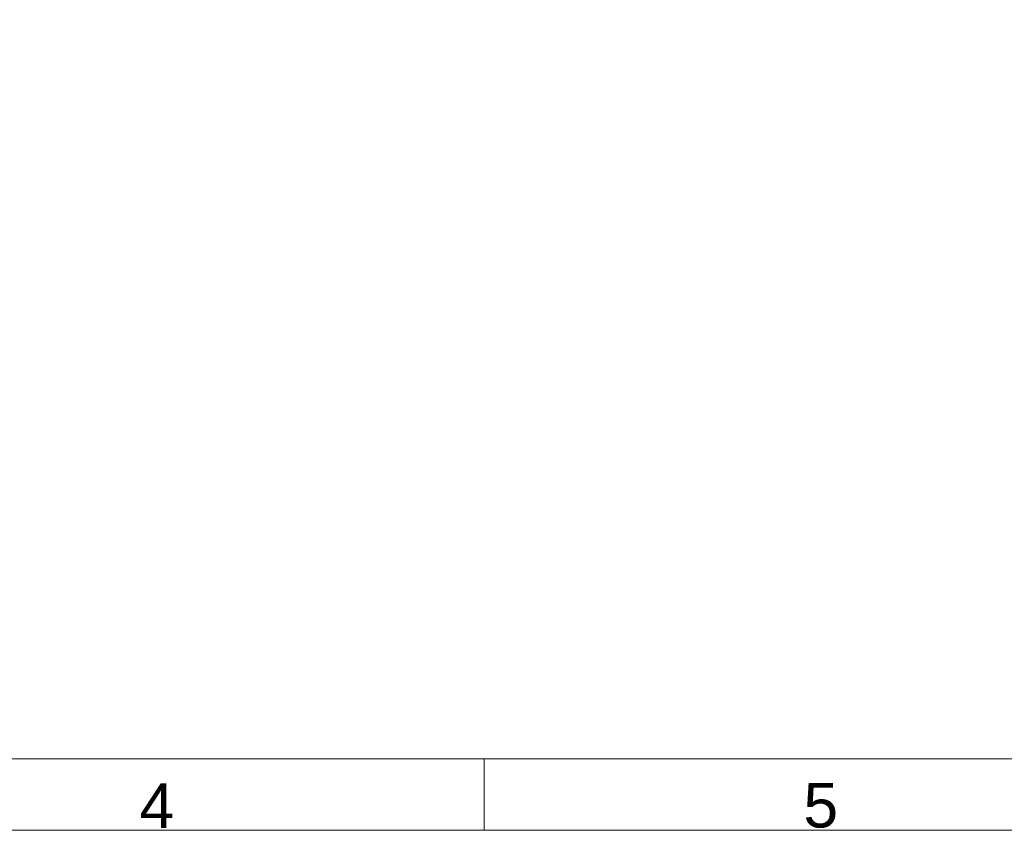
# Model space of a CAD drawing. Header units: millimetres. Extents: x 0 to 594, y 0 to 420.
# Tile 195 of 656: x 282 to 392, y 0 to 91. Entities that reach past the tile are written whole.
import ezdxf

# ---------------------------------------------------------------- set-up
doc = ezdxf.new("R2010")
doc.units = ezdxf.units.MM
doc.layers.add('1', color=7, linetype='Continuous', true_color=0xffffff)
doc.layers.add('256', color=7, linetype='Continuous', true_color=0xffffff)
doc.styles.add('Arial Unicode MS', font='txt')
doc.dimstyles.get("Standard").update_dxf_attribs({"dimtxt": 0.18, "dimasz": 0.18, "dimexe": 0.18, "dimexo": 0.0625, "dimgap": 0.09, "dimtad": 0, "dimtih": 1, "dimtoh": 1, "dimdec": 4, "dimzin": 0, "dimdsep": 46, "dimtxsty": 'Standard', "dimcen": 0.09, "dimadec": 0, "dimazin": 0, "dimtfac": 1, "dimtdec": 4, "dimtofl": 0, "dimtmove": 0, "dimatfit": 3, "dimfxl": 0, "dimtolj": 1, "dimtzin": 0, "dimarcsym": 0})

# ---------------------------------------------------------------- blocks, each defined once
blk = doc.blocks.new('_U11')
at = {"layer": '1', "color": 18, "lineweight": 13}
for p, q in [((89.63, 165.92), (66.29, 165.92)), ((68.29, 165.92), (68.29, 98.22)), ((351.63, 113.57), (66.29, 113.57))]:
    blk.add_line(p, q, dxfattribs=at)
at = {"layer": '1', "color": 18}
for points in [[(68.29, 165.92), (69.23, 162.42), (67.36, 162.42)], [(68.29, 113.57), (67.36, 117.07), (69.23, 117.07)]]:
    blk.add_solid(points, dxfattribs=at)
at = {"layer": '1', "color": 18, "linetype": 'Continuous', "lineweight": 13, "char_height": 2.5, "attachment_point": 7, "rotation": 90, "line_spacing_factor": 1.047437, "style": 'Arial Unicode MS'}
for s, insert in [('\\fArial Unicode MS|b0|i0;\\W1.0000;1.05', (70.42, 90.29)), ('\\fArial Unicode MS|b0|i0;\\W1.0000;BOW DEFLATED ', (70.42, 59.77))]:
    blk.add_mtext(s, dxfattribs=dict(at, insert=insert))
blk = doc.blocks.new('_U12')
at = {"layer": '1', "color": 18, "lineweight": 13}
for p, q in [((101.17, 144.11), (76.75, 144.11)), ((78.75, 144.11), (78.75, 98.93)), ((351.63, 113.57), (76.75, 113.57))]:
    blk.add_line(p, q, dxfattribs=at)
at = {"layer": '1', "color": 18}
for points in [[(78.75, 144.11), (79.69, 140.61), (77.82, 140.61)], [(78.75, 113.57), (77.82, 117.07), (79.69, 117.07)]]:
    blk.add_solid(points, dxfattribs=at)
at = {"layer": '1', "color": 18, "linetype": 'Continuous', "lineweight": 13, "char_height": 2.5, "attachment_point": 7, "rotation": 90, "line_spacing_factor": 1.047437, "style": 'Arial Unicode MS'}
for s, insert in [('\\fArial Unicode MS|b0|i0;\\W1.0000;0.61', (80.88, 91)), ('\\fArial Unicode MS|b0|i0;\\W1.0000;FWD TIE DOWN', (80.88, 62.43))]:
    blk.add_mtext(s, dxfattribs=dict(at, insert=insert))

msp = doc.modelspace()

# ---------------------------------------------------------------- linework, layer by layer
at = {"layer": '256', "color": 163, "linetype": 'Continuous', "lineweight": 18}
for p, q in [((586, 8), (8, 8)), ((334.156, 8), (334.156, 0)), ((594, 0), (0, 0))]:
    msp.add_line(p, q, dxfattribs=at)

# ---------------------------------------------------------------- texts
at = {"layer": '256', "color": 18, "linetype": 'Continuous', "lineweight": 13, "char_height": 5, "attachment_point": 7, "line_spacing_factor": 1.047437, "style": 'Arial Unicode MS'}
for s, insert in [('\\fArial Unicode MS|b0|i0;\\W1.0000;4', (295.573, 0.245)), ('\\fArial Unicode MS|b0|i0;\\W1.0000;5', (369.885, 0.245))]:
    msp.add_mtext(s, dxfattribs=dict(at, insert=insert))

# ---------------------------------------------------------------- dimensions: what is measured, and where the dimension line sits
at = {"layer": '1', "color": 18, "linetype": 'Continuous', "lineweight": 13}
for base, p2, text, picture, middle in [((68.293, 165.915), (89.633, 165.915), '\\fArial Unicode MS|b0|i0;\\C18;{\\H1.00x;\\fArial Unicode MS|b0|i0;BOW DEFLATED \\fArial Unicode MS|b0|i0;}\\C18; <> ', '_U11', (68.293, 78.192)), ((78.754, 144.106), (101.173, 144.106), '\\fArial Unicode MS|b0|i0;\\C18;{\\H1.00x;\\fArial Unicode MS|b0|i0;FWD TIE DOWN\\fArial Unicode MS|b0|i0;}\\C18; <> ', '_U12', (78.754, 79.873))]:
    dim = msp.add_linear_dim(base=base, p1=(351.63, 113.571), p2=p2, angle=90, text=text, dimstyle='Standard', override={"dimtxt": 2.5, "dimasz": 3.5, "dimexe": 2, "dimexo": 0, "dimgap": 1.5, "dimtih": 0, "dimtoh": 0, "dimdec": 2, "dimlfac": 0.02, "dimzin": 8, "dimdsep": 46, "dimlunit": 2, "dimtxsty": 'Arial Unicode MS', "dimsah": 1, "dimse1": 0, "dimse2": 0, "dimsd1": 0, "dimsd2": 0, "dimclrd": 18, "dimclre": 18, "dimclrt": 18, "dimtol": 0, "dimtm": -0.1, "dimtfac": 1.4, "dimtdec": 2, "dimtofl": 1, "dimtmove": 0, "dimtzin": 8, "dimlwd": 13, "dimlwe": 13}, dxfattribs=at)
    dim.commit()
    dim.dimension.update_dxf_attribs({"geometry": picture, "text_midpoint": middle, "dimtype": 160})

doc.saveas('drawing.dxf')
